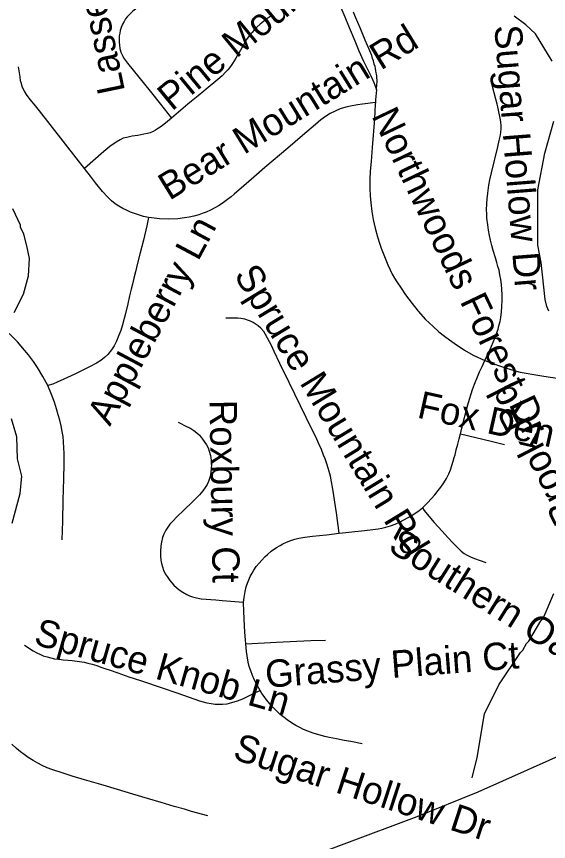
# Model space of a CAD drawing. Extents: x 1383679 to 1536984, y 460658 to 651027.
# Drawn here: x 1411636 to 1413482, y 570506 to 573371 of the extents above; entities that cross this region are included whole.
import ezdxf

# ---------------------------------------------------------------- set-up
doc = ezdxf.new("R2010")
doc.units = 0
for name, color, linetype in [('Exist Hydrographic Creek Single Shore', 7, 'Continuous'), ('Exist Hydrographic Misc Water Feature', 7, 'Continuous'), ('Exist Road Non-System Type 51', 7, 'Continuous'), ('Exist Road Non-System Type 51 Label', 7, 'Continuous')]:
    doc.layers.add(name, color=color, linetype=linetype)

msp = doc.modelspace()

# ---------------------------------------------------------------- linework, layer by layer
at = {"layer": 'Exist Hydrographic Creek Single Shore'}
msp.add_lwpolyline([(1412520.3, 570403.5), (1413027.1, 570593.7), (1413238.5, 570678.6), (1413570.8, 570826.7), (1413858.8, 571090), (1414228.7, 571230.3), (1414518.7, 571592), (1414801.7, 571553.6), (1414867.7, 571509.6), (1415583.7, 570628.6), (1415675.8, 570646.4), (1415744.8, 570727.1), (1415766.7, 571002.4), (1415876.7, 571075.7), (1416100.7, 571061.3), (1416215.8, 570983.5), (1416313.8, 570866.7), (1416397.7, 570871.5), (1416490.7, 570961.6), (1416506.7, 571328.9), (1416550.7, 571436.3), (1416847.7, 571732.3), (1417049.7, 571826.7)], dxfattribs=at)
at = {"layer": 'Exist Hydrographic Misc Water Feature'}
for points in [[(1413495.3, 573215.2), (1413437.4, 573310.5), (1413404.1, 573341.3), (1413362.8, 573372.2)], [(1413483.6, 572347.8), (1413476, 572364), (1413470.6, 572388.1), (1413457.4, 572516.3), (1413444.8, 572576.6), (1413445.1, 572768.6), (1413470, 572895.9), (1413500.5, 573007.1)], [(1411627.7, 572343.4), (1411660.7, 572406.6), (1411678.1, 572470.2), (1411681.5, 572530.1), (1411672.5, 572574.3), (1411661.4, 572614.5), (1411649.9, 572638.8), (1411650.1, 572646.7), (1411623.3, 572703.4)], [(1411620.7, 571611.9), (1411649, 571715.2), (1411654.3, 571775), (1411639.7, 571835.4), (1411637.4, 571911.4), (1411618.8, 571973.8)], [(1413217.1, 570727.8), (1413234.4, 570798.3), (1413259.9, 570949.7), (1413310.2, 571050.4), (1413384.7, 571162.6), (1413392.9, 571170.4), (1413405.5, 571194.2), (1413413.7, 571202), (1413455.3, 571273), (1413463.5, 571280.7), (1413501.4, 571367.8)]]:
    msp.add_lwpolyline(points, dxfattribs=at)
at = {"layer": 'Exist Road Non-System Type 51'}
for points in [[(1412741.2, 573466.1), (1412741.5, 573463.9), (1412742.6, 573456.5), (1412744, 573448.5), (1412745.7, 573442.2), (1412751.4, 573427.4), (1412761.7, 573402.3), (1412775.1, 573370.1), (1412791.1, 573332.2), (1412810, 573286.4), (1412824.7, 573251.6), (1412840.9, 573215.5), (1412852.3, 573192.4), (1412861.8, 573171.9), (1412865.7, 573164.2), (1412871.6, 573152.3), (1412876.3, 573141.9), (1412880, 573132), (1412885.2, 573116.2)], [(1412076, 573415.9), (1412039.7, 573388.8), (1412028, 573378.1), (1412020.5, 573369.6), (1412014.9, 573362.2), (1412009.3, 573353.4), (1412004.5, 573344.4), (1411999.6, 573332.3), (1411996.4, 573321.7), (1411994.2, 573312.6), (1411992.6, 573303.1), (1411991.9, 573293.2), (1411992.1, 573282.1), (1411993.2, 573271.4), (1411995.3, 573259.3), (1411998.7, 573247.4), (1412001.6, 573240.1), (1412004.7, 573233.6), (1412007.9, 573227.6), (1412010.8, 573222.6), (1412021.2, 573209.2), (1412099.8, 573111.6), (1412135.6, 573066), (1412174.2, 573018.2)], [(1412519.1, 573372.3), (1412505, 573362.6), (1412492.9, 573353.6), (1412482.1, 573344.5), (1412470.7, 573334.2), (1412462.1, 573325.4), (1412453.6, 573315.7), (1412443.6, 573303.3), (1412434.5, 573290.5), (1412428, 573280.4), (1412413.1, 573254.2), (1412407.2, 573244.2), (1412397, 573226.4), (1412385.3, 573207.8), (1412380.8, 573200.8), (1412375, 573193.1), (1412369.1, 573185.5), (1412361.7, 573177.2), (1412349.3, 573165), (1412334.8, 573152.5), (1412294.5, 573118.4), (1412286.6, 573111.8), (1412266.2, 573095.4), (1412243.6, 573076.8), (1412230.6, 573066), (1412174.2, 573018.2)], [(1412885.2, 573116.2), (1412887.1, 573134.8), (1412887.7, 573143.6), (1412887.7, 573149.9), (1412887.1, 573157.6), (1412886.5, 573164.2), (1412885.6, 573170.8), (1412884.8, 573175.6), (1412883.7, 573182.4), (1412881.8, 573190.5), (1412880.3, 573196.9), (1412877.7, 573205.5), (1412874.6, 573216.6), (1412871.6, 573225), (1412868.9, 573234.8), (1412865.7, 573243.4), (1412862.3, 573251.6), (1412846.5, 573289.1), (1412828.4, 573331.7), (1412812.6, 573368.6), (1412805.6, 573385.5)], [(1411871.9, 572843), (1411842.7, 572880), (1411715.5, 573043.4), (1411697.7, 573066), (1411689.3, 573075.4), (1411679.8, 573087.7), (1411670.6, 573100.3), (1411663.7, 573111.1), (1411659.8, 573119.1), (1411655.8, 573127.6), (1411653, 573137.9), (1411650.5, 573147.2), (1411648.3, 573160.8), (1411646, 573175.1), (1411643.1, 573195.7)], [(1413261.3, 572176), (1413277.1, 572210), (1413284.3, 572226.4), (1413296.3, 572254.3), (1413302.2, 572270.4), (1413307.3, 572285.6), (1413310.5, 572296.4), (1413314.2, 572312.2), (1413316.9, 572325.7), (1413319.3, 572345.3), (1413320.4, 572362.2), (1413321.4, 572386.1), (1413321.3, 572404), (1413320.7, 572424), (1413318.9, 572440.6), (1413316.6, 572457.3), (1413313.9, 572473.8), (1413310.8, 572489.8), (1413307.1, 572503.3), (1413302.7, 572517.2), (1413297.9, 572532.8), (1413290.1, 572558.7), (1413285.6, 572575.7), (1413281.3, 572594.3), (1413277.9, 572610.1), (1413274.5, 572628.5), (1413271.6, 572647.7), (1413268.8, 572670.6), (1413268.2, 572685.2), (1413267.5, 572700.1), (1413268.2, 572720.2), (1413269.3, 572738), (1413271.3, 572757.3), (1413275.4, 572784.9), (1413279.1, 572803.6), (1413284.5, 572828.3), (1413306.1, 572918.6), (1413311.6, 572940.4), (1413314.4, 572954.3), (1413316.5, 572967.9), (1413317.9, 572981.5), (1413317.9, 572990.8), (1413316.9, 573004.7), (1413314.3, 573017.9), (1413309.9, 573039.5), (1413306.5, 573056.6), (1413303.9, 573066), (1413299.1, 573083.6), (1413286.4, 573132.1)], [(1412885.2, 573116.2), (1412882.1, 573081), (1412881.5, 573071.6)], [(1412881.5, 573071.6), (1412837.1, 573066), (1412819.1, 573063.7), (1412794.9, 573059.8), (1412778.5, 573055.5), (1412759.7, 573049.7), (1412741.6, 573042.5), (1412724.7, 573033.7), (1412708.7, 573023.7), (1412692.1, 573011.6), (1412673.7, 572995.9), (1412629.2, 572957.4), (1412577.8, 572914), (1412498.3, 572846.1), (1412459.8, 572812.5), (1412424.9, 572783), (1412391.5, 572753.6), (1412380.9, 572744.6), (1412368.9, 572735.2), (1412354.7, 572724.9), (1412339.2, 572714.7), (1412324.9, 572706.3), (1412309.9, 572698.7), (1412294.8, 572691.9), (1412280.7, 572686.6), (1412269, 572682.5), (1412251, 572677.2), (1412235.4, 572674.1), (1412218.7, 572671.4), (1412196.4, 572668.6), (1412163.1, 572667.2), (1412132.3, 572668.2), (1412104.5, 572671.4), (1412094.7, 572673.4)], [(1412881.5, 573071.6), (1412881.1, 573066), (1412878, 573015.1), (1412870.7, 572916), (1412866.6, 572866.9), (1412863.8, 572833.5), (1412862.3, 572805), (1412862.3, 572773.4), (1412863.1, 572748), (1412865.3, 572724), (1412869.4, 572693.3), (1412874.4, 572665.5), (1412881.3, 572635.8), (1412889.3, 572605.6), (1412897, 572580.2), (1412901.9, 572566), (1412908.4, 572548.6), (1412915.4, 572531.3), (1412924.8, 572508.7), (1412932.4, 572491.7), (1412940.1, 572476.7), (1412948.4, 572462.4), (1412956.4, 572449.2), (1412970.7, 572427.7), (1412986.2, 572404.2), (1413008.9, 572373.9), (1413029.8, 572347.3), (1413056, 572318.6), (1413080.8, 572295.3), (1413102, 572276.5), (1413121.8, 572260.7), (1413139.3, 572247.8), (1413154.7, 572236.4), (1413191.2, 572212.4), (1413221.2, 572195.3), (1413261.3, 572176)], [(1412174.2, 573018.2), (1412159.9, 573006), (1412141.1, 572991.4), (1412129, 572982.9), (1412118.9, 572976.2), (1412110.7, 572971.7), (1412099.6, 572967.1), (1412091.2, 572964.7), (1412078.1, 572961.8), (1412057.2, 572958), (1412038.1, 572955), (1412019.5, 572951.2), (1412006.4, 572947.8), (1411995.8, 572942.8), (1411981.9, 572935), (1411960.5, 572919.8), (1411939, 572902.3), (1411871.9, 572843)], [(1412094.7, 572673.4), (1412077.2, 572676.9), (1412059.7, 572681.9), (1412045.1, 572686.4), (1412031.3, 572691.5), (1412017.4, 572697.9), (1412004.7, 572704.4), (1411991.8, 572711.8), (1411978.3, 572720.4), (1411965.4, 572730.4), (1411951.4, 572744.1), (1411934.9, 572762.7), (1411910, 572793.8), (1411892.5, 572816.9), (1411871.9, 572843)], [(1412094.7, 572673.4), (1412087.9, 572643.9), (1412076.3, 572594.6), (1412065, 572550.1), (1412055.9, 572514.3), (1412049.1, 572484.3), (1412043.4, 572461.8), (1412038.3, 572441.7), (1412033.8, 572424), (1412028.7, 572401.5), (1412022.5, 572372.9), (1412014.2, 572339.2), (1412010.1, 572322.2), (1412004.4, 572300.7), (1411997.8, 572280.1), (1411991.7, 572264.6), (1411982.7, 572243.1), (1411974.5, 572227.2), (1411965.8, 572213.3), (1411953.1, 572197.3), (1411942.1, 572186.5), (1411928.6, 572176.9), (1411913.4, 572167.5), (1411892, 572155.6), (1411873, 572145.8), (1411838.3, 572128.7), (1411800.5, 572111.1), (1411777.4, 572100.7), (1411762.7, 572094.7), (1411744.7, 572089.9)], [(1411744.7, 572089.9), (1411728, 572120.5), (1411708.7, 572152.3), (1411695.2, 572172.6), (1411677.4, 572195.8), (1411664.2, 572212.8), (1411639.5, 572241.4), (1411618.7, 572262.6), (1411588.1, 572290.5), (1411562.7, 572310.7), (1411527.3, 572335.1), (1411478.3, 572364.1), (1411422.2, 572395.9), (1411384.1, 572416.4), (1411349.5, 572438.4)], [(1412756.3, 571576.4), (1412746.4, 571647.4), (1412743.2, 571669.5), (1412737.8, 571707.5), (1412733.1, 571736.1), (1412729.5, 571754.9), (1412725.6, 571775.1), (1412721.7, 571790.9), (1412718, 571802.7), (1412712.9, 571818), (1412707, 571834.8), (1412702.1, 571848.3), (1412694.9, 571867.1), (1412685.9, 571887.3), (1412674.5, 571911.4), (1412662.7, 571936), (1412641.5, 571978.3), (1412582, 572099.8), (1412550.1, 572165.9), (1412529.9, 572208.2), (1412520.5, 572228.2), (1412500.4, 572266.2), (1412494.1, 572276.8), (1412484.1, 572288.5), (1412474.9, 572296.9), (1412468.2, 572301.8), (1412456.9, 572308.9), (1412447.7, 572313.2), (1412440.8, 572315.7), (1412429.1, 572319.5), (1412414.8, 572322.4), (1412404.3, 572323), (1412362.9, 572322.9)], [(1413176.5, 571921.8), (1413177.7, 571926.6), (1413187.4, 571965.7), (1413195.7, 571996.4), (1413202.1, 572022), (1413207.8, 572041.8), (1413213.6, 572060.8), (1413218.5, 572076.1), (1413225.3, 572094.1), (1413235.7, 572119.9), (1413243.1, 572137.3), (1413251.9, 572155.7), (1413261.3, 572176)], [(1413261.3, 572176), (1413261.3, 572176), (1413282.9, 572168.3), (1413309.3, 572158.9), (1413337.1, 572149.5), (1413363.1, 572141.9), (1413384.6, 572136.3), (1413404.4, 572132.1), (1413431.6, 572127.3), (1413466.3, 572121.8), (1413512.8, 572115.3), (1413583.7, 572105.2), (1413650.1, 572094.4), (1413733.7, 572080.7)], [(1411794.5, 571553.2), (1411797.2, 571618.2), (1411798.6, 571691.9), (1411800.3, 571766.1), (1411801.3, 571817.8), (1411801.5, 571854.8), (1411800.9, 571872.8), (1411799.8, 571893.7), (1411797.8, 571912.2), (1411795, 571930), (1411791.3, 571949.8), (1411786.8, 571968.7), (1411781.3, 571988.3), (1411775.5, 572008.3), (1411767.7, 572031.7), (1411757.9, 572057.9), (1411744.7, 572089.9)], [(1412196.9, 571961.9), (1412228.7, 571946.6), (1412237.7, 571942.1), (1412251.6, 571933.5), (1412262.2, 571925.1), (1412270.8, 571916.9), (1412282.2, 571903.7), (1412295.3, 571883.8), (1412300.8, 571873.4), (1412305.3, 571861.4), (1412309.2, 571846), (1412311.6, 571830.7), (1412312.4, 571814), (1412311.7, 571802.9), (1412310.4, 571787.6), (1412308.2, 571774.1), (1412302.3, 571756.1), (1412298.2, 571746.3), (1412291, 571735.1), (1412283.3, 571724.4), (1412271.1, 571710.1), (1412247.6, 571686.3), (1412215.6, 571655.8), (1412194, 571634.7), (1412178.4, 571618.6), (1412168.8, 571607.7), (1412161.3, 571597.5), (1412154.5, 571587.5), (1412147, 571573.4), (1412142.3, 571562), (1412139, 571546.2), (1412137.2, 571532.7), (1412135.9, 571513.3), (1412135.9, 571498), (1412136.8, 571483.1), (1412138.8, 571472.1), (1412142.5, 571460.4), (1412146.8, 571448.3), (1412152.3, 571436), (1412158.8, 571425.9), (1412168.2, 571412.2), (1412181.7, 571396.6), (1412191.3, 571387.9), (1412200.6, 571380.2), (1412213.4, 571371.6), (1412227.6, 571363.6), (1412236.5, 571359.6), (1412247.2, 571355.5), (1412260.7, 571352), (1412277.5, 571349), (1412327.8, 571345.3), (1412349.6, 571343.5), (1412424, 571337.2)], [(1413044.9, 571664.5), (1413045.4, 571664.9), (1413062.7, 571682.3), (1413076.9, 571697.3), (1413087.9, 571710.4), (1413099.9, 571725), (1413108.6, 571736.9), (1413118.7, 571751.4), (1413128.3, 571766.9), (1413136.6, 571782.8), (1413142, 571796.7), (1413147.1, 571811.9), (1413151.8, 571827.3), (1413155.2, 571839.2), (1413157.9, 571849.2), (1413162.3, 571866.5), (1413167.2, 571886), (1413172.2, 571904), (1413176.5, 571921.8)], [(1413176.5, 571921.8), (1413283.2, 571895.8), (1413329.6, 571885.2)], [(1412756.3, 571576.4), (1412779.5, 571578.8), (1412810, 571582.2), (1412833.5, 571584.6), (1412863.1, 571588.4), (1412891.2, 571592.2), (1412904.5, 571594.7), (1412917.4, 571597.5), (1412934.1, 571602.3), (1412950, 571608.2), (1412965, 571614.8), (1412980.4, 571622.8), (1412995.2, 571631.1), (1413006, 571637.6), (1413018.7, 571645.7), (1413033.7, 571656.1), (1413044.9, 571664.5)], [(1413044.9, 571664.5), (1413051.1, 571655.2), (1413066.5, 571636.4), (1413085.7, 571613.7), (1413113.9, 571583.3), (1413133.5, 571561.5), (1413150.4, 571542.9), (1413167.4, 571525.5), (1413179.6, 571514.5), (1413189.8, 571506.9), (1413198.2, 571501.4), (1413211.3, 571494.7), (1413225.5, 571489.1), (1413265, 571475.1)], [(1412424, 571337.2), (1412425.9, 571353.7), (1412429.5, 571374.3), (1412433.6, 571390.8), (1412437.8, 571403.1), (1412442, 571414.7), (1412447.1, 571426.3), (1412453.9, 571438.4), (1412459.6, 571448.1), (1412468.3, 571460.8), (1412477.8, 571472.7), (1412487.1, 571483.2), (1412497.6, 571494.2), (1412507, 571502.9), (1412520.1, 571514.1), (1412538.2, 571526.8), (1412550.9, 571534.2), (1412560.7, 571539.9), (1412572.7, 571545.4), (1412588.2, 571551.6), (1412602.5, 571556.2), (1412615.8, 571559.6), (1412636.2, 571563.2), (1412663.9, 571567), (1412711.9, 571571.7), (1412756.3, 571576.4)], [(1412481.4, 571030.8), (1412471.6, 571048.8), (1412461.5, 571068.9), (1412455.3, 571083.2), (1412449, 571098.9), (1412443.9, 571114.3), (1412440.1, 571129.3), (1412436.5, 571150.7), (1412434.6, 571166.6), (1412428.9, 571232.8), (1412426.4, 571278), (1412424.5, 571307.8), (1412423.8, 571335.6), (1412424, 571337.2)], [(1411663.8, 571188.3), (1411693.6, 571168.8), (1411707.1, 571161.2), (1411718.9, 571155.7), (1411728.8, 571151.6), (1411742, 571147.1), (1411755.1, 571143.6), (1411768.4, 571141), (1411784.3, 571138.9), (1411798, 571137.7), (1411815.2, 571135.9), (1411829.1, 571134.7), (1411854.6, 571131.8), (1411870.8, 571128.9), (1411883.4, 571126.1), (1411898.5, 571122.2), (1411914.4, 571117), (1411928.8, 571111.8), (1411942.5, 571106.9), (1411960.9, 571100.7), (1411987.6, 571091.7), (1412026.2, 571078.5), (1412066.7, 571065), (1412144.9, 571038.6), (1412192.5, 571022.5), (1412234.8, 571007.9), (1412271.6, 570995.1), (1412284.3, 570991.2), (1412296.3, 570987.9), (1412311.4, 570985.1), (1412325.3, 570983.4), (1412337.6, 570982.8), (1412351.3, 570983), (1412367.2, 570984.7), (1412383.8, 570988.9), (1412403.4, 570995.1), (1412421.8, 571002.2), (1412431.4, 571006.3), (1412448.9, 571015.1), (1412465.9, 571023.7), (1412481.4, 571030.8)], [(1412432.7, 571193), (1412539, 571198.7), (1412609.5, 571201.7), (1412657.3, 571204.2), (1412707.9, 571205.2)], [(1412835.7, 570845.4), (1412796.4, 570853.3), (1412772.8, 570857.5), (1412746.7, 570862.6), (1412721.4, 570867.9), (1412705.9, 570871.5), (1412685.6, 570876.6), (1412665.8, 570882.5), (1412647.1, 570889.1), (1412632.1, 570895.8), (1412619, 570901.8), (1412605.7, 570909.6), (1412590.7, 570918.5), (1412575.9, 570928.4), (1412564.7, 570936.6), (1412551.6, 570947.9), (1412539.3, 570959.1), (1412527.8, 570970.8), (1412516.6, 570983.6), (1412504, 570998.2), (1412495.1, 571009.8), (1412487.9, 571020.4), (1412481.4, 571030.8), (1412481.4, 571030.8)], [(1412299.8, 570595.1), (1412244, 570610.5), (1412219.1, 570618.2), (1412183.8, 570627.8), (1412138, 570641.5), (1412090.4, 570655.8), (1412039.3, 570670.6), (1411986.6, 570686.7), (1411936.7, 570701.6), (1411872, 570720.4), (1411829.7, 570733.5), (1411797.6, 570743.7), (1411758.4, 570756.8), (1411742.2, 570762.7), (1411725.1, 570770.5), (1411710.4, 570778.1), (1411693.8, 570787.9), (1411677.1, 570798.3), (1411663.2, 570808.3), (1411649.7, 570818.1), (1411636.4, 570828.9), (1411619.4, 570844.1)]]:
    msp.add_lwpolyline(points, dxfattribs=at)

# ---------------------------------------------------------------- texts
at = {"layer": 'Exist Road Non-System Type 51 Label'}
for s, rotation, p in [('Pine Mountain Rd', 39.3781, (1412175.2, 573040)), ('Lassen Ct', 101.7109, (1412013, 573112.3)), ('Bear Mountain Rd', 31.649, (1412166.9, 572730.3)), ('Sugar Hollow Dr', 274.5255, (1413294.2, 573338.2)), ('Northwoods Forest Dr', 295.4722, (1412866.7, 573026.2)), ('Appleberry Ln', 61.8986, (1411960.4, 571945.5)), ('Spruce Mountain Rd', 301.3831, (1412388.9, 572473.1)), ('Running Brook Rd', 117.2434, (1413826.3, 571183.7)), ('Fox Den Tl', 347.4416, (1413023, 571978.9)), ('Roxbury Ct', 270.9974, (1412305.7, 572039)), ('Southern Oak Ct', 327.9052, (1412921.4, 571518)), ('Spruce Knob Ln', 344.1978, (1411692.3, 571192)), ('Grassy Plain Ct', 4.4185, (1412502.8, 571040)), ('Sugar Hollow Dr', 341.9297, (1412382.9, 570794.2))]:
    msp.add_text(s, height=95, rotation=rotation, dxfattribs=at).set_placement(p)

doc.saveas('drawing.dxf')
